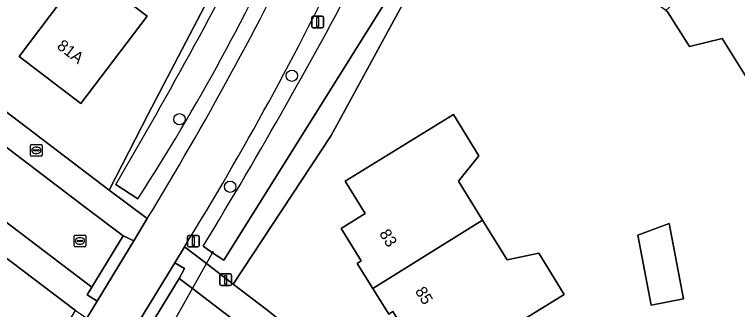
# Model space of a CAD drawing. Extents: x 159626 to 160723, y 388173 to 389416.
# Drawn here: x 160399.5 to 160461.7, y 388580.9 to 388606.3 of the extents above; entities that cross this region are included whole.
import ezdxf

# ---------------------------------------------------------------- set-up
doc = ezdxf.new("R2010")
doc.units = 0
for name, color, linetype in [('IMGEO_Berm_groen', 7, 'Continuous'), ('IMGEO_Boom', 7, 'Continuous'), ('IMGEO_Brandkraan', 7, 'Continuous'), ('IMGEO_Duiker', 7, 'Continuous'), ('IMGEO_Erf', 7, 'Continuous'), ('IMGEO_Fietspad_gesloten', 7, 'Continuous'), ('IMGEO_Kolk', 7, 'Continuous'), ('IMGEO_Lichtmast', 7, 'Continuous'), ('IMGEO_Pand', 7, 'Continuous'), ('IMGEO_Pand_nummerreeks', 7, 'Continuous'), ('IMGEO_Rijbaan_lokaal_open', 7, 'Continuous'), ('IMGEO_Verkeersbordpaal', 7, 'Continuous'), ('IMGEO_Voetpad_open', 7, 'Continuous'), ('IMGEO_Waterloop', 7, 'Continuous')]:
    doc.layers.add(name, color=color, linetype=linetype)

msp = doc.modelspace()

# ---------------------------------------------------------------- linework, layer by layer
at = {"layer": 'IMGEO_Berm_groen'}
for points in [[(160436.965, 388643.472), (160434.385, 388645.415), (160432.882, 388646.546), (160429.331, 388637.607), (160421.697, 388618.19), (160411.017, 388597.713), (160407.654, 388591.157), (160410.924, 388588.72)], [(160426.76, 388595.873), (160434.06, 388609.33), (160439.82, 388622.82), (160444.055, 388634.663)], [(160432.356, 388608.864), (160417.502, 388585.138), (160416.544, 388585.792), (160415.731, 388586.347)], [(160414.127, 388586.303), (160416.017, 388584.856), (160418.317, 388583.095), (160426.76, 388595.873)], [(160410.121, 388590.437), (160408.215, 388591.665)]]:
    msp.add_lwpolyline(points, dxfattribs=at)
for centre, radius, start, end in [((160041.141, 388807.495), 425.823, 329.54554, 333.24916), ((160256.085, 388690.215), 183.529, 327.06662, 335.83276), ((160162.588, 388740.475), 291.034, 328.57145, 334.22007), ((160187.153, 388726.776), 266.927, 328.24692, 334.45817), ((160048.912, 388810.204), 429.73, 328.60572, 332.36935)]:
    msp.add_arc(centre, radius, start, end, dxfattribs=at)
at = {"layer": 'IMGEO_Boom'}
for centre in [(160423.373, 388601.016), (160413.703, 388597.267), (160418.058, 388591.464)]:
    msp.add_circle(centre, 0.489, dxfattribs=at)
at = {"layer": 'IMGEO_Brandkraan'}
for p, q in [((160400.878, 388594.171), (160400.878, 388595.023)), ((160400.953, 388595.097), (160401.805, 388595.097)), ((160401.366, 388594.877), (160401.391, 388594.877)), ((160401.879, 388595.023), (160401.879, 388594.171)), ((160401.805, 388594.097), (160400.953, 388594.097)), ((160401.137, 388594.591), (160401.137, 388594.603)), ((160401.575, 388594.554), (160401.177, 388594.554)), ((160401.18, 388594.64), (160401.578, 388594.64)), ((160401.389, 388594.317), (160401.364, 388594.317)), ((160401.621, 388594.603), (160401.621, 388594.591))]:
    msp.add_line(p, q, dxfattribs=at)
for points in [[(160400.878, 388594.171), (160400.878, 388595.023)], [(160400.953, 388595.097), (160401.805, 388595.097)], [(160401.879, 388595.023), (160401.879, 388594.171)], [(160401.805, 388594.097), (160400.953, 388594.097)]]:
    msp.add_lwpolyline(points, dxfattribs=at)
for centre, radius, start, end in [((160400.955, 388595.021), 0.0765, 91.55205, 178.44795), ((160400.955, 388595.021), 0.0765, 91.55205, 178.44795), ((160401.803, 388595.021), 0.0765, 1.55205, 88.44795), ((160401.803, 388595.021), 0.0765, 1.55205, 88.44795), ((160400.955, 388594.173), 0.0765, 181.55205, 268.44795), ((160400.955, 388594.173), 0.0765, 181.55205, 268.44795), ((160401.177, 388594.6), 0.0403, 85.87752, 175.75265), ((160401.174, 388594.59), 0.0366, 178.93798, 274.71019), ((160401.578, 388594.597), 0.043, 264.86636, 352.45326), ((160401.582, 388594.602), 0.0386, 1.73085, 96.63898), ((160401.803, 388594.173), 0.0765, 271.55205, 358.44795), ((160401.803, 388594.173), 0.0765, 271.55205, 358.44795)]:
    msp.add_arc(centre, radius, start, end, dxfattribs=at)
for centre, major_axis, ratio, start_param, end_param in [((160401.365, 388594.597), (-0.387, 0.002), 0.722429, 4.712389, 7.853982), ((160401.39, 388594.597), (-0.39, 0.002), 0.717154, 1.570796, 4.712389)]:
    msp.add_ellipse(centre, major_axis=major_axis, ratio=ratio, start_param=start_param, end_param=end_param, dxfattribs=at)
at = {"layer": 'IMGEO_Duiker'}
msp.add_lwpolyline([(160400.316, 388556.978), (160400.605, 388557.491), (160411.06, 388576.054), (160412.259, 388578.184), (160414.806, 388582.706), (160416.017, 388584.856), (160416.544, 388585.792), (160416.623, 388585.932)], dxfattribs=at)
at = {"layer": 'IMGEO_Erf'}
for points in [[(160356.325, 388630.244), (160407.654, 388591.157), (160411.017, 388597.713), (160421.697, 388618.19), (160429.331, 388637.607), (160432.882, 388646.546), (160432.389, 388646.917), (160387.612, 388681.185)], [(160473.922, 388615.363), (160452.411, 388631.678), (160445.015, 388637.348), (160444.706, 388636.484), (160444.055, 388634.663), (160439.82, 388622.82), (160434.06, 388609.33), (160426.76, 388595.873), (160418.317, 388583.095), (160421.291, 388580.817), (160422.334, 388579.975)], [(160462.556, 388600.786), (160460.41, 388604.216), (160457.583, 388603.522), (160455.705, 388606.522), (160455.569, 388606.624), (160453.408, 388608.239), (160453.774, 388611.386), (160450.491, 388613.842), (160447.336, 388616.202), (160444.953, 388614.537), (160441.598, 388617.047), (160448.158, 388625.814), (160450.768, 388623.86), (160452.211, 388625.789), (160454.837, 388623.823), (160455.094, 388624.167), (160457.163, 388622.589), (160459.23, 388621.012), (160458.945, 388620.624), (160461.592, 388618.682), (160460.1, 388616.798), (160463.747, 388613.959)], [(160397.998, 388620.049), (160402.373, 388616.718), (160402.636, 388616.517), (160402.442, 388616.263), (160404.906, 388614.386), (160406.197, 388616.078), (160409.378, 388613.655), (160408.321, 388612.267), (160406.325, 388609.648), (160410.93, 388606.14), (160405.212, 388598.62), (160399.901, 388602.678), (160403.463, 388607.383), (160400.99, 388609.256), (160398.507, 388611.135)]]:
    msp.add_lwpolyline(points, dxfattribs=at)
for points in [[(160437.531, 388576.476), (160435.833, 388579.236), (160433.778, 388577.972), (160432.068, 388580.719), (160431.706, 388580.493), (160430.331, 388582.701), (160428.979, 388584.874), (160429.341, 388585.1), (160427.61, 388587.88), (160429.672, 388589.152), (160427.953, 388591.939), (160437.274, 388597.691), (160439.472, 388594.117), (160437.719, 388591.952), (160439.788, 388588.588), (160441.89, 388585.171), (160444.613, 388585.76), (160446.812, 388582.185), (160441.79, 388579.096)], [(160453.135, 388587.299), (160455.839, 388588.31), (160457.084, 388581.823), (160454.289, 388581.287)]]:
    msp.add_lwpolyline(points, close=True, dxfattribs=at)
at = {"layer": 'IMGEO_Fietspad_gesloten'}
for points in [[(160410.924, 388588.72), (160409.779, 388586.811), (160406.613, 388581.63), (160405.715, 388580.159), (160392.155, 388557.919)], [(160395.428, 388555.636), (160408.889, 388577.691), (160410.081, 388579.662), (160413.303, 388584.911), (160414.127, 388586.303)]]:
    msp.add_lwpolyline(points, dxfattribs=at)
for centre, radius, start, end in [((160162.588, 388740.475), 291.034, 328.57145, 334.22007), ((160187.153, 388726.776), 266.927, 328.24692, 334.45817)]:
    msp.add_arc(centre, radius, start, end, dxfattribs=at)
at = {"layer": 'IMGEO_Kolk'}
for p, q in [((160404.631, 388586.377), (160404.631, 388587.229)), ((160404.706, 388587.303), (160405.558, 388587.303)), ((160405.632, 388587.229), (160405.632, 388586.377)), ((160404.89, 388586.797), (160404.89, 388586.809)), ((160405.328, 388586.76), (160404.93, 388586.76)), ((160404.933, 388586.846), (160405.331, 388586.846)), ((160405.119, 388587.083), (160405.144, 388587.083)), ((160405.374, 388586.809), (160405.374, 388586.797)), ((160405.558, 388586.303), (160404.706, 388586.303)), ((160405.142, 388586.523), (160405.117, 388586.523))]:
    msp.add_line(p, q, dxfattribs=at)
for points in [[(160404.631, 388586.377), (160404.631, 388587.229)], [(160404.706, 388587.303), (160405.558, 388587.303)], [(160405.632, 388587.229), (160405.632, 388586.377)], [(160405.558, 388586.303), (160404.706, 388586.303)]]:
    msp.add_lwpolyline(points, dxfattribs=at)
for centre, radius, start, end in [((160404.708, 388587.227), 0.0765, 91.55205, 178.44795), ((160404.708, 388587.227), 0.0765, 91.55205, 178.44795), ((160405.556, 388587.227), 0.0765, 1.55205, 88.44795), ((160405.556, 388587.227), 0.0765, 1.55205, 88.44795), ((160404.93, 388586.806), 0.0403, 85.87752, 175.75265), ((160404.927, 388586.796), 0.0366, 178.93798, 274.71019), ((160405.331, 388586.803), 0.043, 264.86636, 352.45326), ((160405.335, 388586.808), 0.0386, 1.73085, 96.63898), ((160404.708, 388586.379), 0.0765, 181.55205, 268.44795), ((160404.708, 388586.379), 0.0765, 181.55205, 268.44795), ((160405.556, 388586.379), 0.0765, 271.55205, 358.44795), ((160405.556, 388586.379), 0.0765, 271.55205, 358.44795)]:
    msp.add_arc(centre, radius, start, end, dxfattribs=at)
for centre, major_axis, ratio, start_param, end_param in [((160405.118, 388586.803), (-0.387, 0.002), 0.722429, 4.712389, 7.853982), ((160405.143, 388586.803), (-0.39, 0.002), 0.717154, 1.570796, 4.712389)]:
    msp.add_ellipse(centre, major_axis=major_axis, ratio=ratio, start_param=start_param, end_param=end_param, dxfattribs=at)
at = {"layer": 'IMGEO_Lichtmast'}
for p, q in [((160425.092, 388605.239), (160425.092, 388606.039)), ((160425.092, 388606.039), (160425.092, 388605.239)), ((160425.192, 388606.139), (160425.982, 388606.139)), ((160425.982, 388606.139), (160425.192, 388606.139)), ((160426.082, 388606.039), (160426.082, 388605.239)), ((160426.082, 388605.239), (160426.082, 388606.039)), ((160425.982, 388605.139), (160425.192, 388605.139)), ((160425.192, 388605.139), (160425.982, 388605.139)), ((160417.185, 388583.058), (160417.185, 388583.858)), ((160417.185, 388583.858), (160417.185, 388583.058)), ((160417.285, 388583.958), (160418.075, 388583.958)), ((160418.075, 388583.958), (160417.285, 388583.958)), ((160418.175, 388583.858), (160418.175, 388583.058)), ((160418.175, 388583.058), (160418.175, 388583.858)), ((160418.075, 388582.958), (160417.285, 388582.958)), ((160417.285, 388582.958), (160418.075, 388582.958))]:
    msp.add_line(p, q, dxfattribs=at)
for points in [[(160425.512, 388606.014), (160425.662, 388606.014), (160425.662, 388605.264), (160425.512, 388605.264), (160425.512, 388606.014)], [(160417.605, 388583.833), (160417.755, 388583.833), (160417.755, 388583.083), (160417.605, 388583.083), (160417.605, 388583.833)]]:
    msp.add_lwpolyline(points, dxfattribs=at)
for centre, start, end in [((160425.192, 388606.039), 90, 180), ((160425.192, 388606.039), 90, 180), ((160425.982, 388606.039), 0, 90), ((160425.982, 388606.039), 360, 90), ((160425.192, 388605.239), 180, 270), ((160425.192, 388605.239), 180, 270), ((160425.982, 388605.239), 270, 0), ((160425.982, 388605.239), 270, 0), ((160417.285, 388583.858), 90, 180), ((160417.285, 388583.858), 90, 180), ((160418.075, 388583.858), 0, 90), ((160418.075, 388583.858), 360, 90), ((160417.285, 388583.058), 180, 270), ((160417.285, 388583.058), 180, 270), ((160418.075, 388583.058), 270, 0), ((160418.075, 388583.058), 270, 0)]:
    msp.add_arc(centre, 0.1, start, end, dxfattribs=at)
at = {"layer": 'IMGEO_Pand'}
for points in [[(160404.906, 388614.386), (160400.99, 388609.256), (160403.463, 388607.383), (160399.901, 388602.678), (160405.212, 388598.62), (160410.93, 388606.14), (160406.325, 388609.648), (160408.321, 388612.267), (160409.378, 388613.655), (160406.197, 388616.078)], [(160463.747, 388613.959), (160455.569, 388606.624), (160455.705, 388606.522), (160457.583, 388603.522), (160460.41, 388604.216), (160462.556, 388600.786), (160471.743, 388606.531), (160470.359, 388608.742), (160469.995, 388608.514), (160468.256, 388611.295), (160466.213, 388610.017)], [(160430.331, 388582.701), (160439.788, 388588.588), (160437.719, 388591.952), (160439.472, 388594.117), (160437.274, 388597.691), (160427.953, 388591.939), (160429.672, 388589.152), (160427.61, 388587.88), (160429.341, 388585.1), (160428.979, 388584.874)], [(160430.331, 388582.701), (160431.706, 388580.493), (160432.068, 388580.719), (160433.778, 388577.972), (160435.833, 388579.236), (160437.531, 388576.476), (160441.79, 388579.096), (160446.812, 388582.185), (160444.613, 388585.76), (160441.89, 388585.171), (160439.788, 388588.588)], [(160453.135, 388587.299), (160454.289, 388581.287), (160457.084, 388581.823), (160455.839, 388588.31)]]:
    msp.add_lwpolyline(points, close=True, dxfattribs=at)
at = {"layer": 'IMGEO_Rijbaan_lokaal_open'}
for points in [[(160351.833, 388624.112), (160403.416, 388584.897), (160406.166, 388582.826), (160408.854, 388587.235), (160405.492, 388589.754), (160354.381, 388628.722)], [(160420.072, 388578.69), (160419.837, 388578.879), (160414.806, 388582.706), (160413.658, 388583.58), (160410.98, 388579.143), (160412.259, 388578.184), (160416.794, 388574.782), (160421.804, 388548.844), (160426.807, 388549.899), (160421.834, 388575.82)]]:
    msp.add_lwpolyline(points, dxfattribs=at)
for points in [[(160406.613, 388581.63), (160409.779, 388586.811), (160408.854, 388587.235), (160406.166, 388582.826), (160405.75, 388582.153)], [(160413.303, 388584.911), (160410.081, 388579.662), (160410.98, 388579.143), (160413.658, 388583.58), (160414.144, 388584.418)]]:
    msp.add_lwpolyline(points, close=True, dxfattribs=at)
at = {"layer": 'IMGEO_Verkeersbordpaal'}
for p, q in [((160414.499, 388587.283), (160415.289, 388587.283)), ((160415.289, 388587.283), (160414.499, 388587.283)), ((160414.399, 388586.383), (160414.399, 388587.183)), ((160414.399, 388587.183), (160414.399, 388586.383)), ((160415.389, 388587.183), (160415.389, 388586.383)), ((160415.389, 388586.383), (160415.389, 388587.183)), ((160415.289, 388586.283), (160414.499, 388586.283)), ((160414.499, 388586.283), (160415.289, 388586.283))]:
    msp.add_line(p, q, dxfattribs=at)
msp.add_lwpolyline([(160414.819, 388587.158), (160414.969, 388587.158), (160414.969, 388586.408), (160414.819, 388586.408), (160414.819, 388587.158)], dxfattribs=at)
for centre, start, end in [((160414.499, 388587.183), 90, 180), ((160414.499, 388587.183), 90, 180), ((160415.289, 388587.183), 0, 90), ((160415.289, 388587.183), 360, 90), ((160414.499, 388586.383), 180, 270), ((160414.499, 388586.383), 180, 270), ((160415.289, 388586.383), 270, 0), ((160415.289, 388586.383), 270, 0)]:
    msp.add_arc(centre, 0.1, start, end, dxfattribs=at)
at = {"layer": 'IMGEO_Voetpad_open'}
for points in [[(160354.381, 388628.722), (160405.492, 388589.754), (160408.854, 388587.235), (160409.779, 388586.811), (160410.924, 388588.72), (160407.654, 388591.157), (160356.325, 388630.244)], [(160323.358, 388628.601), (160326.345, 388627.916), (160350.039, 388622.436), (160394.778, 388588.369), (160404.756, 388580.814), (160405.169, 388580.532), (160405.715, 388580.159), (160406.613, 388581.63), (160405.75, 388582.153), (160406.166, 388582.826), (160403.416, 388584.897), (160351.833, 388624.112)], [(160422.334, 388579.975), (160421.291, 388580.817), (160418.317, 388583.095), (160416.017, 388584.856), (160414.127, 388586.303), (160413.303, 388584.911), (160414.144, 388584.418), (160413.658, 388583.58), (160414.806, 388582.706), (160419.837, 388578.879), (160420.072, 388578.69)]]:
    msp.add_lwpolyline(points, dxfattribs=at)
msp.add_lwpolyline([(160391.082, 388563.91), (160393.603, 388562.441), (160404.756, 388580.814), (160394.778, 388588.369), (160395.137, 388570.551)], close=True, dxfattribs=at)
at = {"layer": 'IMGEO_Waterloop'}
for points in [[(160415.731, 388586.347), (160416.544, 388585.792), (160417.502, 388585.138), (160432.356, 388608.864)], [(160408.215, 388591.665), (160410.121, 388590.437)]]:
    msp.add_lwpolyline(points, dxfattribs=at)
for centre, radius, start, end in [((160041.141, 388807.495), 425.823, 329.54554, 333.24916), ((160256.085, 388690.215), 183.529, 327.06662, 335.83276), ((160048.912, 388810.204), 429.73, 328.60572, 332.36935)]:
    msp.add_arc(centre, radius, start, end, dxfattribs=at)

# ---------------------------------------------------------------- texts
at = {"layer": 'IMGEO_Pand_nummerreeks'}
for s, rotation, p in [('81A', 322.61747, (160403.08, 388603.419)), ('83', 301.90339, (160430.854, 388587.437)), ('85', 301.90339, (160433.938, 388582.483))]:
    msp.add_text(s, height=1, rotation=rotation, dxfattribs=at).set_placement(p)

doc.saveas('drawing.dxf')
